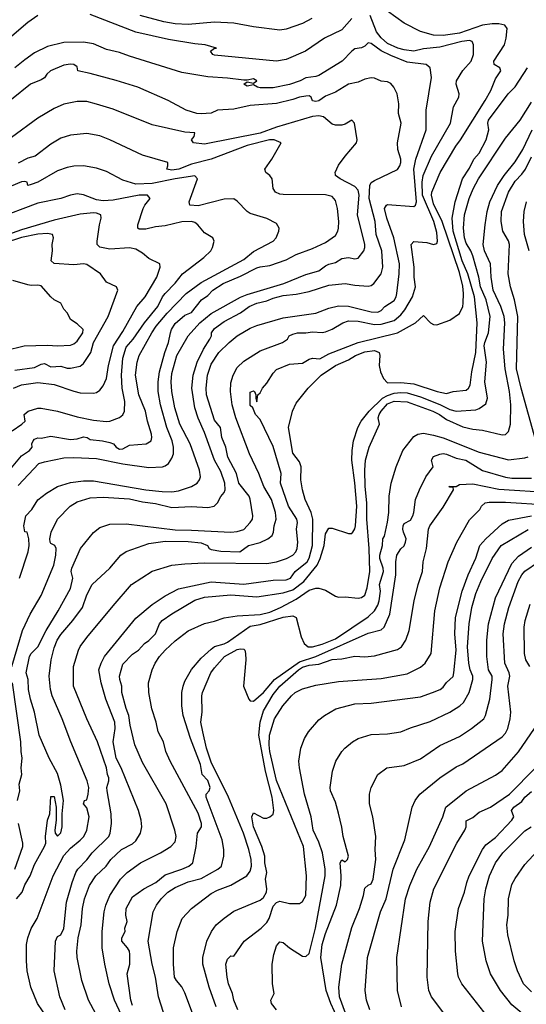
# Model space of a CAD drawing. Header units: metres. Extents: x -46681 to -43747, y -240911 to -237677.
# Tile 323 of 656: x -44495 to -44417, y -240834 to -240684. Entities that reach past the tile are written whole.
import ezdxf

# ---------------------------------------------------------------- set-up
doc = ezdxf.new("R2010")
doc.units = ezdxf.units.M
doc.layers.add('CONTOUR_INDEX', color=1, linetype='Continuous')
doc.layers.add('CONTOUR_INTER', color=3, linetype='Continuous')

msp = doc.modelspace()

# ---------------------------------------------------------------- linework, layer by layer
at = {"layer": 'CONTOUR_INDEX'}
for points, elevation in [([(-44482.1, -240837.72), (-44484.33, -240833.52), (-44485.38, -240830.52), (-44486.07, -240827.02), (-44486.11, -240826.02), (-44485.93, -240824.02), (-44485.46, -240822.02), (-44485.25, -240819.52), (-44484.94, -240818.02), (-44484.19, -240816.02), (-44483.25, -240814.52), (-44481.63, -240813.02), (-44480.95, -240812.02), (-44479.31, -240810.52), (-44477.6, -240809.61), (-44477.1, -240809.19), (-44476.38, -240808.02), (-44476.17, -240807.02), (-44476.29, -240806.02), (-44476.71, -240804.52), (-44479.33, -240798.02), (-44480.1, -240796.52), (-44480.56, -240794.02), (-44480.25, -240792.02), (-44480.33, -240791.02), (-44481.72, -240787.52), (-44482.4, -240785.02), (-44482.78, -240783.02), (-44482.41, -240782.02), (-44481.92, -240781.02), (-44477.1, -240775.14), (-44474.6, -240773.04), (-44472.6, -240771.71), (-44470.6, -240770.64), (-44465.6, -240769.61), (-44460.6, -240769.94), (-44456.1, -240769.34), (-44454.1, -240769.29), (-44453.47, -240769.02), (-44452.75, -240768.02), (-44450.9, -240766.52), (-44450.6, -240766), (-44450.11, -240764.02), (-44450.03, -240760.02), (-44450.32, -240759.02), (-44451.2, -240757.02), (-44451.62, -240755.52), (-44451.88, -240754.02), (-44451.83, -240752.02), (-44452.1, -240751.26), (-44453.1, -240749.95), (-44453.78, -240746.02), (-44453.17, -240743.52), (-44452.6, -240742.27), (-44450.77, -240740.02), (-44448.75, -240738.02), (-44446.6, -240736.54), (-44444.6, -240735.66), (-44443.53, -240735.02), (-44442.1, -240734.43), (-44440.6, -240734.24), (-44439.92, -240734.52), (-44439.81, -240735.02), (-44439.89, -240736.52), (-44439.7, -240737.52), (-44439.25, -240738.52), (-44438.6, -240739.16), (-44436.6, -240739.13), (-44434.6, -240739.33), (-44431.04, -240740.52), (-44429.6, -240740.81), (-44428.6, -240740.52), (-44426.6, -240740.3), (-44426.23, -240740.02), (-44426, -240739.52), (-44425.74, -240737.52), (-44425.11, -240734.52), (-44424.91, -240730.02), (-44425.32, -240726.02), (-44426.36, -240722.52), (-44427.2, -240720.52), (-44428.57, -240716.02), (-44428.74, -240714.02), (-44428.28, -240711.52), (-44427.14, -240708.02), (-44426.1, -240706.4), (-44425.44, -240705.02), (-44424.6, -240704.06), (-44423.54, -240702.02), (-44423.13, -240700.52), (-44423.29, -240699.52), (-44423.19, -240699.02), (-44420.19, -240695.02), (-44419.1, -240693.94), (-44417.19, -240691.02)], 125), ([(-44494.91, -240769.02), (-44493.59, -240765.02), (-44493.43, -240764.02), (-44493.48, -240763.02), (-44493.73, -240762.02), (-44494.1, -240761.93), (-44494.26, -240761.02), (-44493.91, -240759.52), (-44493.02, -240758.52), (-44492.1, -240757.08), (-44490.77, -240756.02), (-44489.08, -240755.02), (-44487.1, -240754.4), (-44485.1, -240754.16), (-44483.6, -240754.18), (-44475.6, -240755.54), (-44473.1, -240755.81), (-44471.6, -240755.84), (-44470.6, -240755.69), (-44468.6, -240755), (-44467.72, -240754.52), (-44467.36, -240754.02), (-44467.22, -240753.52), (-44467.36, -240752.52), (-44468.82, -240748.52), (-44470.4, -240745.52), (-44471.14, -240743.02), (-44471.59, -240740.52), (-44471.72, -240739.02), (-44471.6, -240737.74), (-44470.84, -240735.02), (-44469.11, -240732.02), (-44467.32, -240730.02), (-44465.6, -240728.61), (-44461.1, -240726.07), (-44460.1, -240725.66), (-44454.47, -240724.02), (-44451.1, -240722.65), (-44449.1, -240722.04), (-44448.1, -240721.29), (-44447.6, -240721.04), (-44446.6, -240720.8), (-44445.6, -240720.18), (-44444.6, -240720.05), (-44443.6, -240720.23), (-44443.1, -240720.13), (-44442.25, -240719.02), (-44442.07, -240718.52), (-44442.1, -240718.02), (-44443.2, -240713.52), (-44442.97, -240710.52), (-44443.1, -240709.76), (-44443.6, -240709.2), (-44445.86, -240708.02), (-44446.57, -240707.52), (-44446.6, -240707.32), (-44446.62, -240707.02), (-44446.1, -240705.91), (-44445.11, -240704.52), (-44443.35, -240702.52), (-44443.24, -240702.02), (-44443.69, -240699.52), (-44444.1, -240699.02), (-44445.1, -240699.67), (-44445.6, -240699.79), (-44446.6, -240699.79), (-44447.1, -240699.63), (-44448.39, -240698.52), (-44449.1, -240698.39), (-44450.1, -240698.49), (-44455.6, -240700.1), (-44458.1, -240701.05), (-44466.6, -240702.72), (-44468.29, -240702.52), (-44468.61, -240702.02), (-44468.21, -240701.52), (-44468.1, -240701), (-44469.6, -240700.85), (-44474.6, -240699.73), (-44480.6, -240697.38), (-44483.1, -240696.57), (-44484.6, -240696.17), (-44486.1, -240696.2), (-44488.1, -240696.6), (-44489.6, -240697.25), (-44492.1, -240698.72), (-44496.1, -240701.68)], 120), ([(-44495.6, -240737.24), (-44492.6, -240736.86), (-44491.6, -240736.32), (-44491.1, -240736.25), (-44490.1, -240736.73), (-44488.6, -240736.65), (-44487.6, -240736.96), (-44487.1, -240736.96), (-44485.6, -240736.64), (-44485.1, -240736.25), (-44483.99, -240734.52), (-44483.59, -240733.02), (-44481.34, -240729.02), (-44479.84, -240725.02), (-44480.09, -240724.52), (-44481.6, -240723.81), (-44482.5, -240722.52), (-44484.6, -240721.09), (-44485.1, -240721.02), (-44486.6, -240721.17), (-44489.6, -240720.94), (-44490.05, -240720.52), (-44489.83, -240719.02), (-44489.92, -240718.02), (-44489.68, -240717.02), (-44489.83, -240716.52), (-44490.6, -240716.35), (-44492.1, -240716.46), (-44494.6, -240716.95), (-44500.1, -240718.73)], 115), ([(-44464.8, -240834.52), (-44465.87, -240831.52), (-44466.88, -240828.02), (-44466.87, -240827.02), (-44466.23, -240824.52), (-44465.52, -240823.02), (-44464.82, -240822.02), (-44463.6, -240820.97), (-44462.1, -240819.94), (-44458.1, -240818.25), (-44457.6, -240817.85), (-44457.12, -240817.02), (-44457.07, -240816.52), (-44457.26, -240815.02), (-44457.1, -240814.02), (-44457.38, -240812.52), (-44457.37, -240811.52), (-44457.82, -240810.02), (-44459.1, -240807.02), (-44459.36, -240805.52), (-44459.1, -240804.9), (-44457.6, -240805.73), (-44457.1, -240805.73), (-44456.6, -240805.51), (-44456.1, -240805.09), (-44456.01, -240804.52), (-44456.25, -240802.52), (-44457.28, -240798.52), (-44458.29, -240793.02), (-44458.11, -240791.02), (-44457.6, -240789.28), (-44456.1, -240786.82), (-44455.1, -240785.52), (-44452.25, -240783.02), (-44451.6, -240782.61), (-44450.6, -240782.34), (-44449.1, -240782.17), (-44447.1, -240781.48), (-44445.6, -240781.35), (-44443.6, -240780.97), (-44442.1, -240781.03), (-44440.6, -240780.9), (-44437.1, -240779.91), (-44436.49, -240779.52), (-44435.84, -240778.52), (-44435.3, -240777.02), (-44434.55, -240772.52), (-44433.94, -240770.02), (-44433.28, -240768.02), (-44433.15, -240766.52), (-44432.65, -240764.52), (-44432.37, -240761.52), (-44432.13, -240761.02), (-44430.1, -240758.19), (-44428.54, -240755.52), (-44428.6, -240755.1), (-44429.1, -240755.14), (-44429.24, -240755.02), (-44428.1, -240755.02), (-44427.6, -240754.72), (-44425.6, -240754.61), (-44421.6, -240755.42), (-44413.6, -240755.92)], 130), ([(-44441.35, -240835.02), (-44441.85, -240833.52), (-44442.05, -240832.02), (-44441.7, -240827.02), (-44439.7, -240820.02), (-44438.84, -240818.02), (-44437.76, -240813.52), (-44435.98, -240809.02), (-44434.83, -240804.02), (-44434.4, -240803.02), (-44433.68, -240802.02), (-44430.61, -240799.52), (-44428.1, -240797.87), (-44427.1, -240797.39), (-44421.1, -240793.3), (-44420.6, -240792.74), (-44420.23, -240792.02), (-44419.85, -240790.52), (-44419.74, -240789.52), (-44420.23, -240785.52), (-44419.9, -240784.02), (-44420, -240783.52), (-44420.68, -240782.02), (-44420.94, -240777.52), (-44420.74, -240776.02), (-44420.07, -240773.52), (-44418.64, -240769.52), (-44418.1, -240768.51), (-44417.6, -240767.95), (-44415.51, -240766.52)], 135), ([(-44416.6, -240832.27), (-44417.85, -240831.02), (-44418.75, -240829.02), (-44419.24, -240827.52), (-44420.21, -240823.52), (-44420.37, -240822.02), (-44420.16, -240820.52), (-44420.11, -240818.02), (-44419.6, -240815.84), (-44419.1, -240814.92), (-44417.6, -240812.77), (-44415.1, -240810.04)], 140)]:
    msp.add_lwpolyline(points, dxfattribs=dict(at, elevation=elevation))
at = {"layer": 'CONTOUR_INTER'}
for points, elevation in [([(-44487.93, -240835.02), (-44488.72, -240833.02), (-44489.61, -240829.02), (-44489.4, -240824.52), (-44489.1, -240823.77), (-44488.58, -240823.52), (-44488.1, -240822.55), (-44487.71, -240818.52), (-44486.85, -240815.52), (-44486.28, -240814.02), (-44485.97, -240813.52), (-44484.6, -240812.08), (-44483.79, -240811.02), (-44481.25, -240808.52), (-44481.04, -240808.02), (-44480.83, -240806.52), (-44480.9, -240805.02), (-44481.5, -240801.52), (-44481.54, -240801.02), (-44481.23, -240800.02), (-44481.22, -240799.52), (-44481.43, -240799.02), (-44481.57, -240798.02), (-44482.99, -240794.02), (-44484.59, -240790.52), (-44486.65, -240785.52), (-44486.62, -240782.52), (-44485.87, -240780.02), (-44485.6, -240779.45), (-44484.6, -240778.12), (-44480.6, -240773.25), (-44477.76, -240770.02), (-44474.6, -240767.95), (-44471.6, -240767.06), (-44469.6, -240766.85), (-44466.6, -240766.71), (-44457.1, -240766.8), (-44455.6, -240766.51), (-44454.07, -240766.02), (-44453.1, -240765.52), (-44452.65, -240765.02), (-44452.46, -240764.52), (-44452.35, -240763.52), (-44452.52, -240761.52), (-44452.39, -240760.52), (-44452.5, -240760.02), (-44453.77, -240758.02), (-44455, -240754.52), (-44454.87, -240753.02), (-44456.1, -240748.93), (-44458.1, -240744.79), (-44458.8, -240744.02), (-44459.23, -240743.02), (-44459.6, -240742.66), (-44459.6, -240740.6), (-44459.1, -240740.39), (-44458.96, -240740.52), (-44458.74, -240741.02), (-44458.76, -240741.52), (-44458.6, -240742.1), (-44458.43, -240741.02), (-44458.1, -240740.71), (-44457.76, -240740.02), (-44457.1, -240739.25), (-44456.1, -240737.7), (-44455.6, -240737.16), (-44453.6, -240736.33), (-44451.6, -240736.15), (-44450.6, -240735.54), (-44450.1, -240735.39), (-44448.98, -240735.52), (-44447.6, -240734.76), (-44443.1, -240733), (-44437.1, -240731.54), (-44434.32, -240730.02), (-44433.1, -240728.87), (-44432.07, -240730.02), (-44431.6, -240730.27), (-44431.1, -240730.3), (-44429.1, -240729.58), (-44427.6, -240728.6), (-44427.11, -240727.52), (-44427.04, -240727.02), (-44426.98, -240725.52), (-44427.1, -240724.4), (-44427.6, -240722.32), (-44430.29, -240714.52), (-44431.6, -240711.82), (-44431.9, -240710.52), (-44431.84, -240710.02), (-44430.55, -240707.02), (-44428.19, -240703.02), (-44427.44, -240702.02), (-44423.68, -240696.02), (-44422.82, -240694.52), (-44422.1, -240692.74), (-44421.27, -240691.52), (-44421.44, -240691.02), (-44422.33, -240690.52), (-44422.35, -240690.02), (-44420.72, -240687.52), (-44420.47, -240686.52), (-44420.34, -240685.02), (-44420.68, -240684.52), (-44421.6, -240684.34), (-44422.6, -240684.33), (-44424.1, -240684.5), (-44427.6, -240685.76), (-44430.1, -240686.1), (-44431.6, -240686.05), (-44433.6, -240685.48), (-44436.1, -240684.2), (-44438.6, -240682.36)], 124), ([(-44492.1, -240683.03), (-44493.6, -240684.09), (-44496.44, -240686.52), (-44498.63, -240688.02), (-44500.5, -240689.02), (-44503.1, -240689.82), (-44504.6, -240689.74), (-44505.4, -240689.52), (-44505.99, -240689.02), (-44506.26, -240688.52), (-44506.82, -240688.02), (-44509.1, -240687.08), (-44513.1, -240684.3), (-44514.61, -240683.52)], 123), ([(-44490.6, -240836.27), (-44492.16, -240834.02), (-44493.16, -240831.52), (-44493.72, -240829.02), (-44493.85, -240827.52), (-44493.82, -240825.02), (-44493.6, -240823.98), (-44493.1, -240822.57), (-44492.22, -240821.02), (-44489.74, -240814.52), (-44488.1, -240811.4), (-44487.1, -240810.28), (-44485.6, -240809.09), (-44485.05, -240808.52), (-44484.59, -240807.52), (-44484.25, -240805.52), (-44484.6, -240804.15), (-44485.12, -240803.52), (-44484.94, -240803.02), (-44484.6, -240802.89), (-44484.38, -240802.02), (-44484.32, -240801.02), (-44484.56, -240800.02), (-44487.06, -240794.02), (-44488.36, -240790.52), (-44489.9, -240787.02), (-44490.18, -240786.02), (-44490.38, -240784.02), (-44490.08, -240781.52), (-44489.6, -240779.69), (-44489.15, -240778.52), (-44488.6, -240777.64), (-44486.75, -240775.52), (-44485.29, -240773.52), (-44484.6, -240771.58), (-44483.78, -240770.02), (-44481.1, -240767.52), (-44479.38, -240765.52), (-44478.6, -240764.95), (-44475.1, -240763.73), (-44472.6, -240763.38), (-44469.1, -240763.43), (-44467.1, -240763.64), (-44466.14, -240764.02), (-44465.89, -240764.52), (-44465.6, -240764.65), (-44464.1, -240764.93), (-44461.23, -240765.02), (-44459.87, -240764.02), (-44458.1, -240763.59), (-44456.93, -240763.02), (-44456.28, -240762.52), (-44456.07, -240762.02), (-44455.95, -240761.02), (-44455.65, -240760.02), (-44455.77, -240759.02), (-44456.37, -240757.02), (-44457.56, -240755.02), (-44458.28, -240753.02), (-44459.74, -240750.02), (-44461.82, -240744.52), (-44462.36, -240742.52), (-44462.65, -240740.52), (-44462.6, -240739.18), (-44462.22, -240738.02), (-44461.6, -240736.83), (-44460.6, -240735.87), (-44458.1, -240734.31), (-44454.67, -240733.02), (-44453.92, -240732.52), (-44453.65, -240732.02), (-44453.1, -240731.72), (-44452.37, -240731.52), (-44451.1, -240731.56), (-44450.1, -240731.41), (-44448.6, -240731.47), (-44448.1, -240731.37), (-44447.1, -240730.96), (-44445.46, -240730.02), (-44444.6, -240729.72), (-44443.1, -240729.77), (-44440.6, -240730.29), (-44439.6, -240730.23), (-44437.6, -240729.65), (-44436.6, -240728.79), (-44435.96, -240728.02), (-44434.81, -240726.02), (-44434.35, -240724.52), (-44434.54, -240723.02), (-44434.55, -240721.52), (-44435.01, -240718.02), (-44434.6, -240717.59), (-44432.6, -240717.74), (-44431.6, -240718.06), (-44431.1, -240717.87), (-44431, -240717.52), (-44431.1, -240716.21), (-44431.55, -240714.52), (-44433.25, -240710.52), (-44433.34, -240708.52), (-44433.16, -240707.52), (-44431.91, -240704.52), (-44429, -240699.52), (-44428.51, -240697.02), (-44427.73, -240695.52), (-44427.66, -240695.02), (-44428.11, -240693.52), (-44428.05, -240693.02), (-44427.1, -240691.46), (-44425.81, -240690.02), (-44425.49, -240689.02), (-44425.47, -240687.52), (-44425.69, -240687.02), (-44426.1, -240686.89), (-44427.27, -240687.02), (-44430.6, -240687.89), (-44433.1, -240688.15), (-44434.6, -240688.5), (-44436.1, -240688.31), (-44437.04, -240688.02), (-44438.6, -240687.31), (-44439.6, -240686.47), (-44440.29, -240685.52), (-44441.3, -240683.02)], 123), ([(-44444.1, -240683.49), (-44445.6, -240685.21), (-44448.27, -240686.52), (-44451.16, -240688.52), (-44454.1, -240689.77), (-44455.6, -240690), (-44465.1, -240689.09), (-44465.32, -240689.02), (-44465.67, -240688.52), (-44465.1, -240688.06), (-44464.75, -240688.02), (-44466.5, -240687.52), (-44468.1, -240687.39), (-44472.1, -240686.71), (-44477.1, -240685.57), (-44484.1, -240682.89)], 123), ([(-44450.21, -240683.52), (-44451.6, -240684.26), (-44454.1, -240685.11), (-44455.1, -240685.27), (-44459.1, -240684.77), (-44462.1, -240684.21), (-44465.1, -240684.07), (-44469.1, -240684.4), (-44471.1, -240684.32), (-44472.81, -240684.02), (-44476.44, -240683.02)], 124), ([(-44495.34, -240818.02), (-44494.5, -240817.02), (-44494.1, -240815.88), (-44493.29, -240814.52), (-44492.6, -240812.79), (-44491.06, -240810.02), (-44490.89, -240809.52), (-44490.94, -240808.52), (-44490.64, -240806.02), (-44490.27, -240805.02), (-44490.1, -240802.38), (-44489.6, -240802.4), (-44489.27, -240804.02), (-44489.29, -240806.02), (-44489.5, -240807.52), (-44489.42, -240808.02), (-44489.1, -240808.47), (-44488.6, -240807.95), (-44488.35, -240807.02), (-44488.36, -240805.02), (-44488.18, -240803.02), (-44488.6, -240800.65), (-44489.1, -240798.86), (-44490.34, -240796.52), (-44491.89, -240793.02), (-44492.58, -240789.52), (-44493.23, -240787.52), (-44493.51, -240786.02), (-44493.59, -240784.52), (-44493.89, -240783.52), (-44493.36, -240781.02), (-44493.1, -240780.56), (-44492.1, -240779.52), (-44490.81, -240777.02), (-44488.97, -240774.02), (-44487.1, -240770.59), (-44486.72, -240769.02), (-44487.01, -240768.02), (-44486.91, -240767.52), (-44485.56, -240764.52), (-44483.6, -240762.03), (-44482.6, -240761.29), (-44481.1, -240760.78), (-44478.6, -240760.74), (-44471.1, -240761.67), (-44468.6, -240761.68), (-44462.6, -240762), (-44461.6, -240761.9), (-44460.6, -240761.58), (-44459.6, -240760.52), (-44459.25, -240760.02), (-44459.24, -240759.52), (-44459.6, -240756.98), (-44459.78, -240756.52), (-44461.35, -240754.52), (-44461.71, -240753.02), (-44463.02, -240750.52), (-44463.35, -240749.02), (-44463.94, -240747.52), (-44464.15, -240746.02), (-44465.1, -240744.87), (-44466.31, -240741.02), (-44466.36, -240740.02), (-44466.17, -240738.02), (-44465.6, -240736.33), (-44464.42, -240734.52), (-44462.84, -240733.02), (-44461.59, -240732.02), (-44459.6, -240730.85), (-44458.6, -240730.41), (-44454.6, -240729.25), (-44449.6, -240728.55), (-44447.6, -240727.76), (-44446.1, -240727.39), (-44444.6, -240727.46), (-44441.1, -240728.32), (-44440.1, -240728.36), (-44439.6, -240728.15), (-44439.04, -240727.52), (-44437.6, -240726.6), (-44437.28, -240726.02), (-44437.2, -240725.52), (-44436.82, -240722.52), (-44436.81, -240721.02), (-44437.64, -240717.02), (-44438.73, -240714.02), (-44439.08, -240712.52), (-44438.8, -240712.02), (-44438.6, -240711.91), (-44434.6, -240712.24), (-44434.36, -240712.02), (-44434.17, -240711.52), (-44434.59, -240706.52), (-44434.3, -240705.02), (-44432.71, -240700.52), (-44432.7, -240697.52), (-44431.9, -240692.52), (-44432.1, -240691.05), (-44432.73, -240690.52), (-44435.6, -240690.19), (-44438.1, -240689.17), (-44439.6, -240688.45), (-44441.1, -240687.31), (-44441.6, -240687.22), (-44442.1, -240687.73), (-44442.6, -240688.01), (-44443.6, -240688.16), (-44444.1, -240688.48), (-44445.57, -240690.02), (-44449.1, -240692.21), (-44449.6, -240692.39), (-44451.1, -240692.56), (-44451.97, -240693.02), (-44453.6, -240693.58), (-44456.1, -240694.09), (-44458.1, -240694.08), (-44458.51, -240694.02), (-44459.1, -240693.66), (-44460.1, -240693.82), (-44460.61, -240693.52), (-44460.1, -240693.17), (-44459.1, -240693.41), (-44458.6, -240693.02), (-44459.1, -240692.71), (-44460.1, -240692.93), (-44460.6, -240692.91), (-44463.1, -240692.6), (-44466.1, -240692.41), (-44470.1, -240691.76), (-44478.1, -240689.27), (-44479.6, -240688.68), (-44481.6, -240688.22), (-44483.6, -240687.38), (-44485.1, -240687.13), (-44488.1, -240687.16), (-44490.6, -240687.77), (-44492.6, -240688.77), (-44494.1, -240689.8), (-44495.6, -240691.06)], 122), ([(-44496.06, -240782.52), (-44494.45, -240777.02), (-44493.25, -240774.52), (-44491.6, -240771.66), (-44489.64, -240767.02), (-44489.33, -240765.52), (-44489.29, -240764.52), (-44489.5, -240764.02), (-44490.1, -240763.75), (-44490.2, -240763.52), (-44490.25, -240763.02), (-44490.07, -240762.02), (-44489.1, -240760.01), (-44487.14, -240758.02), (-44486.1, -240757.37), (-44484.1, -240756.73), (-44482.1, -240756.63), (-44478.1, -240756.89), (-44476.1, -240757.38), (-44474.1, -240757.6), (-44471.6, -240758.24), (-44468.6, -240758.06), (-44466.1, -240758.22), (-44465.15, -240758.02), (-44464.6, -240757.52), (-44464.1, -240756.54), (-44463.6, -240755.95), (-44463.47, -240755.52), (-44463.49, -240754.52), (-44464.1, -240752.75), (-44465.07, -240751.02), (-44466.6, -240746.76), (-44467.6, -240744.58), (-44468.1, -240743.02), (-44468.53, -240740.02), (-44468.33, -240738.02), (-44467.72, -240736.02), (-44466.76, -240734.02), (-44465.77, -240732.52), (-44465.55, -240732.02), (-44465.52, -240731.52), (-44465.1, -240730.89), (-44463.6, -240729.8), (-44461.1, -240728.48), (-44459.77, -240727.52), (-44458.6, -240727.02), (-44457.1, -240726.66), (-44456.1, -240726.22), (-44454.6, -240725.85), (-44452.6, -240725.61), (-44450.6, -240725.2), (-44447.6, -240724.26), (-44445.1, -240723.98), (-44443.6, -240724.24), (-44441.6, -240724.39), (-44441.1, -240724.31), (-44440.69, -240724.02), (-44439.59, -240722.52), (-44439.35, -240721.52), (-44439.51, -240719.02), (-44440.35, -240716.52), (-44440.51, -240714.52), (-44441.43, -240711.02), (-44441.31, -240709.02), (-44441.1, -240708.59), (-44440.6, -240708.24), (-44437.1, -240706.58), (-44436.72, -240706.02), (-44436.59, -240705.52), (-44436.58, -240705.02), (-44437.06, -240703.52), (-44437.11, -240702.52), (-44436.52, -240699.52), (-44436.95, -240698.02), (-44436.91, -240696.52), (-44437.14, -240695.02), (-44437.64, -240694.02), (-44438.1, -240693.42), (-44438.6, -240693.19), (-44439.6, -240693.1), (-44440.6, -240692.64), (-44441.1, -240692.58), (-44442.1, -240692.75), (-44443.1, -240693.24), (-44444.6, -240693.54), (-44446.6, -240694.74), (-44448.1, -240695.35), (-44449.1, -240696.11), (-44449.6, -240696.2), (-44450.1, -240696.09), (-44450.28, -240695.52), (-44450.6, -240695.34), (-44451.1, -240695.36), (-44452.1, -240695.51), (-44453.1, -240695.88), (-44455.6, -240696.5), (-44459.6, -240696.8), (-44462.1, -240697.34), (-44464.6, -240697.53), (-44465.6, -240697.95), (-44467.1, -240698.09), (-44467.76, -240698.02), (-44469.42, -240697.52), (-44472.15, -240696.02), (-44476.8, -240694.02), (-44480.1, -240692.99), (-44484.1, -240691.91), (-44485.96, -240691.52), (-44486.1, -240690.89), (-44486.6, -240690.53), (-44487.1, -240690.47), (-44488.1, -240690.66), (-44490.16, -240691.52), (-44490.72, -240692.02), (-44491.1, -240692.59), (-44491.6, -240692.9), (-44493.22, -240693.52), (-44496.1, -240695.9)], 121), ([(-44478.28, -240838.02), (-44480.36, -240833.52), (-44481.2, -240831.02), (-44481.87, -240828.02), (-44482.26, -240825.52), (-44482.26, -240823.02), (-44481.96, -240820.02), (-44481.72, -240819.02), (-44481.1, -240817.52), (-44479.44, -240815.02), (-44478.44, -240814.02), (-44476.38, -240812.52), (-44473.35, -240811.02), (-44471.75, -240810.02), (-44471.1, -240809.31), (-44470.92, -240808.52), (-44471.13, -240807.52), (-44472.45, -240803.52), (-44476.1, -240797.2), (-44477.27, -240794.52), (-44477.99, -240791.52), (-44478.16, -240790.02), (-44478.6, -240788.94), (-44479.25, -240786.52), (-44479.27, -240785.52), (-44479.57, -240784.52), (-44479.59, -240784.02), (-44479.1, -240782.18), (-44477.6, -240780.67), (-44476.7, -240780.02), (-44475.8, -240779.02), (-44475.1, -240778.54), (-44474.11, -240777.52), (-44473.49, -240776.02), (-44473.09, -240775.52), (-44471.6, -240774.47), (-44468.1, -240772.38), (-44466.6, -240771.94), (-44462.6, -240771.58), (-44458.6, -240771.9), (-44454.6, -240771.25), (-44453.1, -240770.81), (-44451.43, -240769.52), (-44449.36, -240767.02), (-44448.92, -240766.02), (-44448.3, -240764.02), (-44448.1, -240762.27), (-44447.6, -240761.41), (-44447.1, -240761.41), (-44444.6, -240762.22), (-44444.1, -240762.18), (-44443.91, -240762.02), (-44443.6, -240761.51), (-44443.5, -240761.02), (-44443.31, -240758.02), (-44443.6, -240754.44), (-44444.06, -240751.02), (-44444.04, -240749.52), (-44443.84, -240748.02), (-44443.17, -240746.02), (-44442.67, -240745.02), (-44441.45, -240743.52), (-44439.4, -240741.52), (-44438.6, -240741.1), (-44437.6, -240740.78), (-44436.6, -240740.64), (-44435.6, -240740.72), (-44433.6, -240741.3), (-44430.6, -240742.5), (-44429.1, -240743.26), (-44428.1, -240743.51), (-44425.1, -240743.32), (-44424.6, -240743.12), (-44423.6, -240742.4), (-44423.32, -240741.52), (-44423.72, -240739.02), (-44423.5, -240736.02), (-44423.82, -240733.52), (-44423.75, -240733.02), (-44423.19, -240731.52), (-44422.91, -240729.02), (-44423.54, -240726.52), (-44424.38, -240724.52), (-44424.68, -240723.02), (-44425.6, -240719.75), (-44425.88, -240719.02), (-44426.6, -240717.83), (-44426.85, -240717.02), (-44426.99, -240715.52), (-44426.83, -240713.52), (-44426.14, -240711.02), (-44425.54, -240709.52), (-44424.7, -240708.02), (-44420.6, -240701.81), (-44418.35, -240699.02), (-44416.6, -240696.27)], 126), ([(-44495.1, -240754.89), (-44491.95, -240751.52), (-44491.1, -240751.24), (-44488.1, -240750.66), (-44486.6, -240750.59), (-44483.1, -240750.75), (-44479.1, -240751.57), (-44475.1, -240752.1), (-44473.02, -240752.02), (-44472.6, -240751.88), (-44472.1, -240751.53), (-44471.6, -240750.7), (-44471.36, -240750.02), (-44471.34, -240749.02), (-44471.57, -240748.02), (-44472.36, -240746.02), (-44473.33, -240742.52), (-44473.69, -240740.52), (-44473.69, -240739.02), (-44473.48, -240737.52), (-44472.67, -240734.52), (-44472.09, -240733.02), (-44471.82, -240731.52), (-44471.66, -240731.02), (-44471.1, -240730.11), (-44469.6, -240728.83), (-44468.6, -240728.42), (-44467.06, -240726.52), (-44466.1, -240725.81), (-44465.31, -240725.02), (-44463.76, -240724.02), (-44461.1, -240722.88), (-44458.6, -240721.59), (-44458.1, -240721.43), (-44456.6, -240721.25), (-44454.1, -240720.36), (-44452.6, -240719.55), (-44450.1, -240718.63), (-44448.1, -240717.72), (-44446.6, -240716.65), (-44446.23, -240716.02), (-44446.13, -240715.52), (-44446.07, -240714.52), (-44446.29, -240712.52), (-44446.6, -240711.34), (-44447.1, -240710.73), (-44448.1, -240710.46), (-44454.6, -240710.41), (-44455.1, -240710.35), (-44455.77, -240710.02), (-44456.1, -240709.48), (-44456.24, -240708.02), (-44456.6, -240707.5), (-44457.23, -240707.02), (-44457.37, -240706.52), (-44456.3, -240705.02), (-44454.89, -240702.52), (-44455.96, -240702.02), (-44456.68, -240702.02), (-44460.1, -240702.9), (-44465.58, -240705.02), (-44468.6, -240705.75), (-44470.52, -240706.52), (-44471.6, -240706.66), (-44472.38, -240706.52), (-44472.23, -240706.02), (-44472.24, -240705.52), (-44476.1, -240704.39), (-44481.08, -240702.02), (-44482.6, -240701.45), (-44484.6, -240701.1), (-44487.1, -240701.33), (-44488.6, -240701.79), (-44490.1, -240702.71), (-44492.52, -240704.52), (-44493.6, -240704.87), (-44495.1, -240705.63)], 119), ([(-44477.6, -240834.34), (-44477.85, -240833.52), (-44478.44, -240829.52), (-44478.03, -240828.02), (-44478.01, -240826.52), (-44478.1, -240826.05), (-44478.4, -240825.52), (-44479.23, -240824.52), (-44479.23, -240824.02), (-44478.76, -240823.02), (-44478.78, -240822.52), (-44478.46, -240821.52), (-44478.65, -240820.52), (-44478.61, -240819.52), (-44477.6, -240817.73), (-44475.9, -240816.52), (-44474.06, -240815.52), (-44472.6, -240814.37), (-44470.1, -240813.5), (-44469.03, -240813.02), (-44468.38, -240812.52), (-44467.9, -240810.02), (-44467.69, -240808.02), (-44467.07, -240807.02), (-44467.07, -240806.52), (-44467.6, -240804.94), (-44471.84, -240797.02), (-44472.5, -240795.52), (-44472.89, -240794.02), (-44473.68, -240792.52), (-44474, -240791.02), (-44474.65, -240789.02), (-44475.14, -240786.52), (-44475.18, -240785.02), (-44474.6, -240783.02), (-44474.13, -240782.02), (-44473.48, -240781.02), (-44472.62, -240780.02), (-44471.1, -240778.59), (-44469.1, -240777.08), (-44466.6, -240775.94), (-44465.1, -240775.6), (-44463.6, -240775.08), (-44461.6, -240774.79), (-44458.1, -240774.58), (-44456.6, -240774.23), (-44454.97, -240773.52), (-44452.6, -240772.23), (-44450.6, -240770.89), (-44449.6, -240770.56), (-44449.1, -240770.57), (-44448.1, -240770.89), (-44446.6, -240771.8), (-44446.1, -240771.95), (-44445.1, -240771.87), (-44443.1, -240772.09), (-44442.6, -240772.01), (-44442.1, -240771.65), (-44441.72, -240770.52), (-44441.32, -240768.02), (-44441.44, -240764.52), (-44441.78, -240760.02), (-44441.78, -240757.52), (-44442.04, -240755.02), (-44442.1, -240752.52), (-44442.01, -240751.02), (-44441.45, -240749.02), (-44439.85, -240745.52), (-44440.06, -240744.52), (-44439.89, -240744.02), (-44439.6, -240743.52), (-44438.6, -240742.39), (-44437.6, -240741.99), (-44435.6, -240742.09), (-44431.7, -240743.52), (-44430.69, -240744.02), (-44429.6, -240744.77), (-44427.1, -240745.9), (-44425.6, -240746.27), (-44424.1, -240746.4), (-44421.1, -240747.11), (-44420.6, -240747.06), (-44420.1, -240746.61), (-44419.79, -240745.52), (-44419.77, -240742.52), (-44419.97, -240740.52), (-44420.62, -240737.02), (-44420.89, -240734.02), (-44420.69, -240730.02), (-44420.77, -240729.02), (-44421.27, -240727.52), (-44422.46, -240725.02), (-44422.79, -240723.02), (-44422.86, -240721.02), (-44423.79, -240719.02), (-44424.02, -240718.02), (-44423.71, -240715.02), (-44423.37, -240713.02), (-44422.95, -240711.52), (-44421.8, -240709.02), (-44420.8, -240707.52), (-44419.1, -240705.42), (-44417.91, -240703.52), (-44416.49, -240700.52)], 127), ([(-44415.93, -240748.02), (-44418.2, -240740.02), (-44418.89, -240737.02), (-44418.7, -240729.02), (-44419.2, -240726.52), (-44419.83, -240724.52), (-44420.15, -240722.52), (-44419.97, -240718.02), (-44420.1, -240717.48), (-44420.98, -240716.02), (-44421.25, -240714.52), (-44421.19, -240713.02), (-44420.1, -240710.02), (-44419.1, -240708.35), (-44418.1, -240707.31), (-44417.54, -240706.52), (-44416.6, -240704.62)], 128), ([(-44496.1, -240752.17), (-44494.6, -240750.36), (-44493.35, -240749.52), (-44492.97, -240749.02), (-44493, -240748.52), (-44492.83, -240748.02), (-44492.6, -240747.79), (-44492.1, -240747.6), (-44491.6, -240747.62), (-44490.1, -240747.31), (-44487.1, -240747.82), (-44486.1, -240747.72), (-44485.1, -240747.45), (-44484.57, -240747.52), (-44484.1, -240747.83), (-44482.2, -240748.02), (-44481.1, -240748.29), (-44480.52, -240748.52), (-44480.1, -240749.02), (-44479.6, -240749.33), (-44479.1, -240749.27), (-44478.1, -240748.7), (-44475.54, -240748.52), (-44474.74, -240748.02), (-44474.64, -240747.52), (-44474.71, -240747.02), (-44475.34, -240745.02), (-44475.65, -240743.52), (-44476.65, -240741.02), (-44477.16, -240738.02), (-44476.9, -240736.02), (-44476.6, -240735.02), (-44474.65, -240731.52), (-44473.98, -240730.52), (-44472.31, -240728.52), (-44469.4, -240725.52), (-44467.1, -240723.86), (-44460.6, -240720.31), (-44459.1, -240719.1), (-44456.1, -240717.55), (-44455.65, -240717.02), (-44455.26, -240716.02), (-44455.2, -240715.52), (-44455.6, -240714.85), (-44457.1, -240714.08), (-44459.6, -240713.3), (-44460.1, -240712.99), (-44461.6, -240711.4), (-44462.1, -240711.07), (-44463.6, -240711.12), (-44467.6, -240712.11), (-44468.83, -240712.02), (-44468.93, -240711.52), (-44467.7, -240708.02), (-44468.1, -240707.54), (-44471.1, -240708), (-44474.6, -240708.73), (-44477.1, -240708.81), (-44479.1, -240708.2), (-44481.6, -240706.9), (-44483.1, -240706.37), (-44485.1, -240706.02), (-44486.6, -240706.08), (-44487.6, -240706.27), (-44489.1, -240706.8), (-44492.09, -240708.52), (-44493.1, -240708.88), (-44493.6, -240709.03), (-44493.74, -240708.52), (-44494.1, -240708.39), (-44494.6, -240708.45), (-44497.16, -240709.52)], 118), ([(-44496.01, -240746.52), (-44494.54, -240745.52), (-44494.05, -240745.02), (-44494.19, -240744.02), (-44493.58, -240743.52), (-44492.1, -240743.07), (-44491.6, -240743.06), (-44489.1, -240743.51), (-44486.1, -240744.38), (-44483.6, -240744.87), (-44481.6, -240745.1), (-44481.1, -240745.03), (-44479.6, -240744.47), (-44479.1, -240744.09), (-44478.86, -240743.52), (-44478.79, -240742.02), (-44479.19, -240740.02), (-44479.31, -240738.02), (-44479.1, -240735.43), (-44478.6, -240733.74), (-44477.52, -240732.52), (-44475.79, -240730.02), (-44473.74, -240727.52), (-44473.02, -240726.02), (-44472.62, -240725.52), (-44471.1, -240723.94), (-44469.99, -240722.52), (-44466.72, -240720.02), (-44465.63, -240719.02), (-44465.37, -240718.52), (-44465.15, -240717.52), (-44465.34, -240717.02), (-44466.6, -240716.24), (-44467.61, -240715.02), (-44468.1, -240714.7), (-44468.6, -240714.55), (-44470.1, -240714.57), (-44472.6, -240715.19), (-44474.1, -240715.36), (-44475.6, -240715.71), (-44476.6, -240715.68), (-44476.81, -240715.52), (-44476.79, -240715.02), (-44475.99, -240712.52), (-44475.74, -240712.02), (-44474.91, -240711.02), (-44475.35, -240710.52), (-44476.61, -240710.52), (-44480.6, -240711.26), (-44482.1, -240711.38), (-44483.1, -240711.23), (-44485.1, -240710.47), (-44486.1, -240710.31), (-44487.1, -240710.48), (-44488.6, -240710.99), (-44492.1, -240711.73), (-44498.6, -240714.16)], 117), ([(-44416.94, -240719.02), (-44417.66, -240716.52), (-44417.83, -240714.52), (-44417.71, -240713.02), (-44417.37, -240711.52)], 129), ([(-44495.82, -240740.02), (-44494.6, -240739.48), (-44492.1, -240739.15), (-44489.6, -240739.44), (-44486.6, -240740.47), (-44485.6, -240740.69), (-44483.6, -240740.78), (-44483.1, -240740.66), (-44482.6, -240740.31), (-44482.1, -240739.62), (-44481.61, -240738.52), (-44481.3, -240736.52), (-44480.51, -240733.52), (-44479.1, -240731.36), (-44476.94, -240727.52), (-44475.7, -240726.02), (-44473.9, -240723.02), (-44473.37, -240721.52), (-44473.44, -240721.02), (-44475.1, -240720.19), (-44476.1, -240719.37), (-44477.1, -240718.75), (-44478.1, -240718.57), (-44481.1, -240718.74), (-44482.6, -240718.45), (-44483.02, -240718.02), (-44483.03, -240717.52), (-44482.69, -240715.02), (-44482.43, -240714.02), (-44482.47, -240713.52), (-44483.1, -240713.24), (-44483.6, -240713.2), (-44485.6, -240713.41), (-44489.6, -240714.32), (-44494.6, -240715.78), (-44498.04, -240717.02)], 116), ([(-44497.1, -240734.24), (-44494.19, -240733.52), (-44490.6, -240733.43), (-44489.1, -240733.55), (-44487.1, -240733.41), (-44486.6, -240733.23), (-44486.1, -240732.8), (-44485.22, -240731.52), (-44485.18, -240731.02), (-44486.1, -240730.14), (-44487.09, -240729.52), (-44487.54, -240728.52), (-44488.1, -240727.94), (-44488.6, -240727.02), (-44489.6, -240726.5), (-44490.1, -240726.06), (-44491.6, -240724.36), (-44492.1, -240724.23), (-44493.1, -240724.3), (-44493.6, -240724.2), (-44495.92, -240723.52)], 114), ([(-44472.54, -240836.52), (-44473.66, -240833.02), (-44474.11, -240830.02), (-44474.61, -240828.02), (-44475.21, -240824.52), (-44474.44, -240820.02), (-44473.96, -240819.02), (-44473.22, -240818.02), (-44472.2, -240817.02), (-44471.1, -240816.32), (-44469.1, -240815.44), (-44467.1, -240814.94), (-44464.55, -240813.52), (-44464.03, -240813.02), (-44463.64, -240811.52), (-44463.67, -240810.52), (-44463.93, -240809.02), (-44466.33, -240802.52), (-44466.34, -240802.02), (-44465.88, -240801.52), (-44465.75, -240801.02), (-44466.1, -240799.96), (-44466.95, -240799.02), (-44467.24, -240797.52), (-44468.77, -240793.52), (-44469.87, -240790.02), (-44470.05, -240788.52), (-44470.05, -240786.52), (-44469.87, -240785.52), (-44469.6, -240784.78), (-44468.6, -240783), (-44467.1, -240781.28), (-44465.6, -240779.87), (-44465.1, -240779.48), (-44463.6, -240779.07), (-44463.1, -240778.81), (-44459.6, -240776.37), (-44458.1, -240776.09), (-44454.6, -240774.97), (-44453.1, -240774.77), (-44452.6, -240775.06), (-44451.83, -240778.02), (-44451.38, -240779.02), (-44450.78, -240779.52), (-44450.1, -240779.54), (-44448.6, -240779.11), (-44446.6, -240778.3), (-44441.6, -240774.92), (-44440.61, -240774.02), (-44440.1, -240773.14), (-44439.91, -240772.52), (-44439.71, -240771.02), (-44439.87, -240770.02), (-44439.26, -240768.02), (-44439.3, -240767.52), (-44439.81, -240766.02), (-44439.82, -240765.52), (-44439.39, -240764.02), (-44439.34, -240763.02), (-44439.1, -240762.63), (-44438.6, -240760.49), (-44438.41, -240759.02), (-44438.36, -240756.52), (-44438.04, -240754.52), (-44437.31, -240752.02), (-44436.28, -240749.52), (-44434.6, -240747.36), (-44434.01, -240747.02), (-44433.1, -240746.88), (-44431.6, -240747.17), (-44430.1, -240747.61), (-44424.6, -240749.76), (-44420.1, -240750.94), (-44417.6, -240750.66), (-44417.1, -240750.5)], 128), ([(-44468.46, -240835.52), (-44469.6, -240832.39), (-44470.1, -240831.46), (-44470.91, -240830.52), (-44471.18, -240830.02), (-44471.36, -240828.02), (-44471.35, -240825.52), (-44470.79, -240823.02), (-44470, -240821.02), (-44468.62, -240819.52), (-44465.6, -240817.23), (-44464.6, -240816.69), (-44462.6, -240815.93), (-44460.12, -240814.52), (-44459.6, -240813.79), (-44459.4, -240813.02), (-44459.45, -240812.02), (-44459.82, -240810.52), (-44460.67, -240808.02), (-44462.96, -240802.52), (-44465.6, -240797.16), (-44466.31, -240795.02), (-44466.88, -240792.52), (-44467.15, -240791.02), (-44466.96, -240789.52), (-44467.04, -240787.02), (-44466.94, -240786.52), (-44465.62, -240783.52), (-44465.1, -240782.75), (-44463.53, -240781.02), (-44461.6, -240779.95), (-44461.1, -240779.82), (-44460.6, -240779.88), (-44460.43, -240780.02), (-44460.33, -240780.52), (-44460.31, -240781.52), (-44460.66, -240785.52), (-44459.82, -240787.52), (-44459.6, -240787.76), (-44459.1, -240787.84), (-44457.6, -240786.52), (-44455.88, -240784.52), (-44452.1, -240781.84), (-44449.6, -240781.01), (-44441.6, -240777.42), (-44439.6, -240776.91), (-44439.15, -240776.52), (-44438.25, -240774.52), (-44437.35, -240768.52), (-44437.33, -240766.52), (-44437.18, -240765.52), (-44436.6, -240764.54), (-44436.1, -240764.07), (-44435.85, -240763.52), (-44435.77, -240763.02), (-44436.19, -240762.02), (-44436.3, -240761.52), (-44436.24, -240761.02), (-44436.1, -240760.66), (-44435.1, -240760.19), (-44434.77, -240759.52), (-44434.59, -240759.02), (-44434.34, -240757.02), (-44433.73, -240755.52), (-44432.78, -240753.52), (-44431.64, -240752.02), (-44431.9, -240751.02), (-44431.6, -240750.45), (-44430.6, -240750.08), (-44430.1, -240750), (-44429.6, -240750.09), (-44428.1, -240750.67), (-44426.66, -240751.02), (-44424.1, -240752.57), (-44420.6, -240753.58), (-44419.6, -240753.75), (-44416.6, -240753.74)], 129), ([(-44461.49, -240835.02), (-44462.11, -240833.52), (-44462.34, -240832.52), (-44462.95, -240831.02), (-44463.16, -240830.02), (-44463.34, -240828.02), (-44463.1, -240827.25), (-44462.6, -240826.76), (-44462.1, -240826.8), (-44460.56, -240824.52), (-44457.96, -240822.52), (-44457.1, -240821.66), (-44456.73, -240821.02), (-44456.1, -240819.14), (-44455.6, -240818.57), (-44455.1, -240818.4), (-44453.6, -240818.73), (-44452.1, -240818.74), (-44451.6, -240818.43), (-44451.09, -240817.52), (-44451, -240814.52), (-44451.47, -240810.02), (-44455.6, -240799.95), (-44456.63, -240795.52), (-44456.74, -240794.52), (-44456.68, -240793.02), (-44455.92, -240790.52), (-44454.65, -240788.52), (-44453.33, -240787.02), (-44452.72, -240786.52), (-44451.6, -240785.92), (-44449.6, -240785.37), (-44446.1, -240784.81), (-44439.6, -240784.36), (-44435.6, -240783.66), (-44433.6, -240782.63), (-44432.86, -240782.02), (-44431.94, -240780.52), (-44431.37, -240774.02), (-44430.64, -240770.52), (-44429.37, -240766.52), (-44428.01, -240763.52), (-44426.1, -240760.14), (-44424.5, -240758.52), (-44424.26, -240758.02), (-44423.67, -240757.52), (-44423.1, -240757.41), (-44420.6, -240757.41), (-44414.1, -240757.83)], 131), ([(-44455.61, -240835.02), (-44456.37, -240834.02), (-44456.49, -240833.52), (-44455.93, -240832.52), (-44456.2, -240831.02), (-44456.26, -240828.02), (-44456.02, -240826.52), (-44455.6, -240825.22), (-44455.1, -240824.63), (-44454.6, -240824.69), (-44453.6, -240825.52), (-44451.6, -240826.78), (-44451.1, -240826.86), (-44450.6, -240826.37), (-44449.65, -240822.52), (-44448.17, -240814.52), (-44448.15, -240813.52), (-44448.54, -240811.02), (-44449.1, -240809.39), (-44450.01, -240807.52), (-44450.29, -240805.52), (-44451.33, -240802.02), (-44452.1, -240798.02), (-44452.18, -240797.02), (-44451.89, -240795.02), (-44451.32, -240793.52), (-44450.72, -240792.52), (-44449.1, -240790.69), (-44448.26, -240790.02), (-44446.53, -240789.02), (-44443.6, -240788.22), (-44441.1, -240788.12), (-44433.6, -240787.14), (-44431.73, -240786.52), (-44430.56, -240786.02), (-44430.1, -240785.69), (-44429.6, -240785), (-44428.6, -240784.04), (-44428.46, -240783.52), (-44428.11, -240780.02), (-44428.31, -240777.52), (-44428.25, -240775.02), (-44427.21, -240771.02), (-44426.31, -240768.52), (-44425.1, -240765.99), (-44424.49, -240764.02), (-44423.6, -240763.01), (-44421.1, -240760.72), (-44420.1, -240760.18), (-44416.6, -240759.51)], 132), ([(-44445.6, -240837.68), (-44447.27, -240834.02), (-44448, -240832.02), (-44448.82, -240827.02), (-44448.6, -240825.01), (-44448.1, -240823.31), (-44446.42, -240819.02), (-44445.74, -240816.02), (-44445.7, -240814.52), (-44445.86, -240812.52), (-44445.6, -240812.06), (-44445.1, -240812.38), (-44444.72, -240812.02), (-44444.6, -240811.52), (-44445.41, -240808.52), (-44445.6, -240807.09), (-44446.1, -240804.94), (-44446.6, -240803.28), (-44447.33, -240801.52), (-44447.41, -240801.02), (-44447.02, -240798.52), (-44446.54, -240797.02), (-44445.6, -240795.52), (-44445.13, -240795.02), (-44443.97, -240794.02), (-44443.1, -240793.51), (-44441.1, -240792.91), (-44438.6, -240792.8), (-44436.6, -240792.53), (-44435.1, -240791.88), (-44432.1, -240790.91), (-44429.1, -240789.53), (-44427.54, -240788.52), (-44426.98, -240788.02), (-44426.14, -240786.52), (-44425.59, -240784.52), (-44425.57, -240784.02), (-44425.99, -240783.02), (-44426.21, -240782.02), (-44426.39, -240779.52), (-44426.13, -240776.02), (-44425.74, -240773.52), (-44425.1, -240771.35), (-44424.34, -240769.52), (-44422.6, -240766.03), (-44421.24, -240764.02), (-44417.1, -240761.58)], 133), ([(-44445.06, -240835.52), (-44445.98, -240833.02), (-44446.07, -240831.52), (-44445.6, -240828.02), (-44444.1, -240822.44), (-44442.92, -240819.52), (-44442.28, -240817.52), (-44442.1, -240816.4), (-44441.6, -240815.94), (-44441.1, -240815.76), (-44440.84, -240815.02), (-44440.43, -240812.02), (-44440.51, -240810.52), (-44440.41, -240808.52), (-44440.85, -240805.52), (-44441.38, -240803.52), (-44441.38, -240802.02), (-44441.1, -240801.02), (-44440.1, -240799.05), (-44438.74, -240798.02), (-44436.1, -240797.68), (-44433.6, -240796.62), (-44430.6, -240794.62), (-44427.6, -240793.21), (-44425.78, -240792.02), (-44423.9, -240790.52), (-44423.63, -240790.02), (-44422.99, -240787.52), (-44422.63, -240784.52), (-44422.63, -240784.02), (-44423.17, -240783.02), (-44423.42, -240781.02), (-44423.44, -240778.52), (-44423.17, -240776.02), (-44422.1, -240772.02), (-44419.6, -240766.77), (-44418.6, -240765.67), (-44416.6, -240764.3)], 134), ([(-44416.87, -240782.52), (-44417.49, -240781.52), (-44417.68, -240780.52), (-44417.71, -240776.52), (-44417.55, -240775.52), (-44416.79, -240773.02)], 136), ([(-44495.2, -240803.02), (-44494.86, -240801.52), (-44494.93, -240800.52), (-44494.56, -240799.02), (-44494.63, -240798.02), (-44494.5, -240796.52), (-44494.66, -240795.52), (-44494.68, -240794.02), (-44495.95, -240785.02)], 121), ([(-44436.49, -240834.52), (-44437.08, -240832.02), (-44437.18, -240827.02), (-44435.85, -240818.02), (-44435.23, -240816.02), (-44434.14, -240813.52), (-44432.19, -240810.02), (-44430.15, -240805.52), (-44429.68, -240804.02), (-44426.6, -240801.55), (-44422.1, -240799.12), (-44421.1, -240798.44), (-44418.6, -240795.56), (-44416.16, -240792.02)], 136), ([(-44430.03, -240835.52), (-44431.88, -240833.02), (-44432.28, -240832.02), (-44432.56, -240830.02), (-44432.42, -240821.52), (-44432.11, -240818.52), (-44431.52, -240816.52), (-44428.03, -240809.52), (-44426.79, -240807.52), (-44426.62, -240807.02), (-44426.6, -240806.09), (-44425.6, -240805.63), (-44424.6, -240804.8), (-44422.89, -240804.02), (-44419.97, -240802.02), (-44416.01, -240798.02)], 137), ([(-44423.31, -240836.02), (-44427.25, -240831.02), (-44427.78, -240830.02), (-44427.89, -240829.52), (-44428.25, -240826.02), (-44428.29, -240823.02), (-44427.75, -240819.52), (-44426.85, -240817.02), (-44426.51, -240815.52), (-44426.12, -240814.52), (-44424.1, -240810.48), (-44423.6, -240809.8), (-44422.1, -240808.67), (-44419.62, -240806.02), (-44419.31, -240805.52), (-44419.67, -240804.52), (-44419.31, -240804.02), (-44418.1, -240803.16), (-44417.6, -240802.49), (-44416.6, -240801.65)], 138), ([(-44495.6, -240813.49), (-44494.4, -240810.02), (-44494.39, -240809.52), (-44495.07, -240806.52)], 121), ([(-44417.1, -240836.33), (-44419.6, -240834.24), (-44421.32, -240832.02), (-44422.88, -240829.52), (-44423.56, -240827.52), (-44424.08, -240824.52), (-44423.82, -240818.02), (-44423.59, -240816.52), (-44423.03, -240814.52), (-44422.11, -240812.52), (-44420.98, -240811.02), (-44417.6, -240807.62), (-44416.63, -240807.02)], 139)]:
    msp.add_lwpolyline(points, dxfattribs=dict(at, elevation=elevation))

doc.saveas('drawing.dxf')
